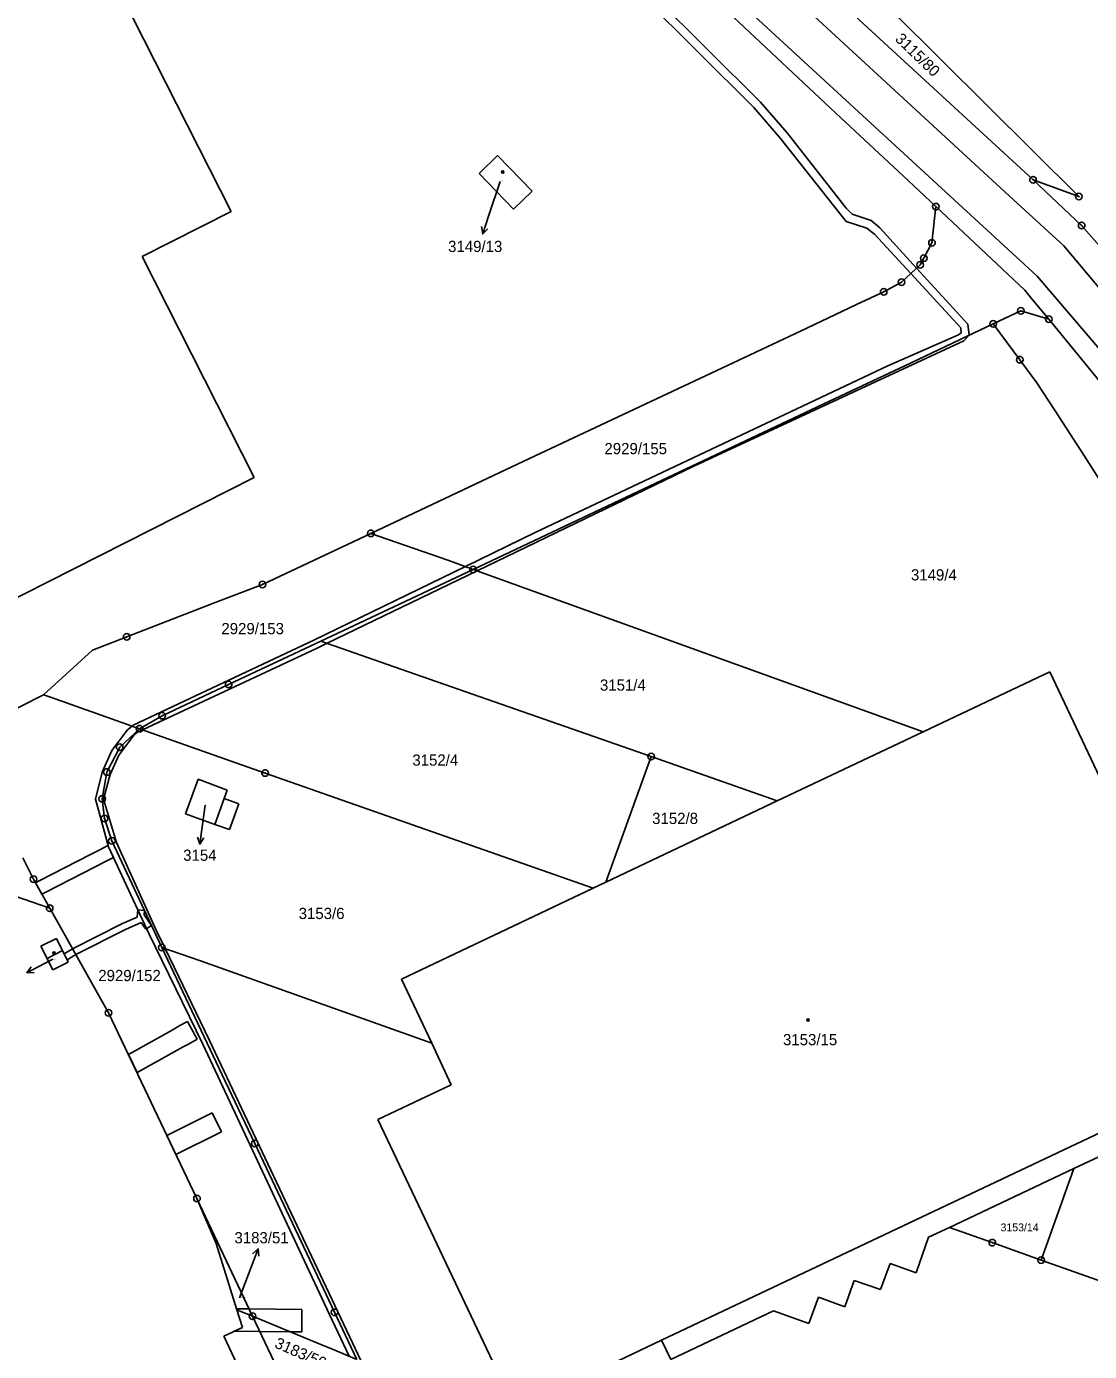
# Model space of a CAD drawing. Extents: x -593183 to -588034, y -1130415 to -1124994.
# Drawn here: x -592118.8 to -591957.7, y -1127703.4 to -1127502.5 of the extents above; entities that cross this region are included whole.
import ezdxf

# ---------------------------------------------------------------- set-up
doc = ezdxf.new("R2010")
doc.units = 0
for name, color, linetype in [('Vrstva 1', 7, 'Continuous'), ('Vrstva 16', 7, 'Continuous'), ('Vrstva 18', 7, 'Continuous'), ('Vrstva 19', 7, 'Continuous'), ('Vrstva 24', 7, 'Continuous'), ('Vrstva 25', 7, 'Continuous'), ('Vrstva 27', 7, 'Continuous'), ('Vrstva 4', 7, 'Continuous')]:
    doc.layers.add(name, color=color, linetype=linetype)

msp = doc.modelspace()

# ---------------------------------------------------------------- linework, layer by layer
at = {"layer": 'Vrstva 1'}
for p, q in [((-592087.75, -1127530.55), (-592120.07, -1127466.84)), ((-592008.89, -1127486.48), (-591966.25, -1127525.76)), ((-592025.65, -1127487.91), (-591996.15, -1127515.67)), ((-591987.23, -1127500.55), (-591959.29, -1127528.3)), ((-591996.15, -1127515.67), (-591985.94, -1127525.14)), ((-592050.18, -1127524.8), (-592047.39, -1127522.06)), ((-592047.39, -1127522.06), (-592042.15, -1127527.48)), ((-592044.99, -1127530.22), (-592050.18, -1127524.8)), ((-591985.94, -1127525.14), (-591980.96, -1127529.83)), ((-591966.25, -1127525.76), (-591958.88, -1127532.67)), ((-591966.25, -1127525.76), (-591959.29, -1127528.3)), ((-592042.15, -1127527.48), (-592044.99, -1127530.22)), ((-592101.28, -1127537.38), (-592087.75, -1127530.55)), ((-591981.56, -1127535.3), (-591980.96, -1127529.83)), ((-591980.96, -1127529.83), (-591967.5, -1127542.5)), ((-591958.88, -1127532.67), (-591939.07, -1127555.42)), ((-591982.81, -1127537.66), (-591981.56, -1127535.3)), ((-592084.3, -1127570.88), (-592101.28, -1127537.38)), ((-591983.34, -1127538.65), (-591982.81, -1127537.66)), ((-591986.19, -1127541.29), (-591983.34, -1127538.65)), ((-591988.88, -1127542.74), (-591986.19, -1127541.29)), ((-591993.02, -1127544.69), (-591988.88, -1127542.74)), ((-591967.5, -1127542.5), (-591966.47, -1127543.75)), ((-591966.47, -1127543.75), (-591963.87, -1127546.9)), ((-592000.53, -1127548.23), (-591993.02, -1127544.69)), ((-591972.28, -1127547.61), (-591968.09, -1127545.64)), ((-591968.09, -1127545.64), (-591963.87, -1127546.9)), ((-591977.31, -1127549.98), (-591972.28, -1127547.61)), ((-591972.28, -1127547.61), (-591968.26, -1127553.03)), ((-591963.87, -1127546.9), (-591955.2, -1127557.43)), ((-592013.42, -1127554.3), (-592000.53, -1127548.23)), ((-591984.84, -1127553.54), (-591977.31, -1127549.98)), ((-591997.1, -1127559.33), (-591984.84, -1127553.54)), ((-591968.26, -1127553.03), (-591965.66, -1127556.54)), ((-592024.18, -1127559.37), (-592013.42, -1127554.3)), ((-591965.66, -1127556.54), (-591962.9, -1127560.81)), ((-592044.27, -1127568.84), (-592024.18, -1127559.37)), ((-592008.01, -1127564.48), (-591997.1, -1127559.33)), ((-591962.9, -1127560.81), (-591958.47, -1127567.67)), ((-592028.86, -1127574.32), (-592008.01, -1127564.48)), ((-591958.47, -1127567.67), (-591955.78, -1127571.85)), ((-592066.61, -1127579.36), (-592044.27, -1127568.84)), ((-592135.71, -1127596.93), (-592084.3, -1127570.88)), ((-592051.09, -1127584.82), (-592028.86, -1127574.32)), ((-592083.03, -1127587.11), (-592066.61, -1127579.36)), ((-592066.61, -1127579.36), (-592056.1, -1127583.01)), ((-592056.1, -1127583.01), (-592054.24, -1127583.68)), ((-592054.24, -1127583.68), (-592051.09, -1127584.82)), ((-592074.19, -1127595.68), (-592051.09, -1127584.82)), ((-592051.09, -1127584.82), (-591982.92, -1127609.45)), ((-592090.42, -1127589.96), (-592083.03, -1127587.11)), ((-592103.6, -1127595.05), (-592090.42, -1127589.96)), ((-592108.78, -1127597.05), (-592103.6, -1127595.05)), ((-592088.15, -1127602.25), (-592074.19, -1127595.68)), ((-592074.19, -1127595.68), (-592062.04, -1127599.97)), ((-592116.2, -1127603.83), (-592108.78, -1127597.05)), ((-592062.04, -1127599.97), (-592024.12, -1127613.2)), ((-591982.92, -1127609.45), (-591963.7, -1127600.33)), ((-591963.7, -1127600.33), (-591956.12, -1127616.36)), ((-592123.65, -1127607.58), (-592116.2, -1127603.83)), ((-592116.2, -1127603.83), (-592114.98, -1127604.26)), ((-592088.15, -1127602.25), (-592098.24, -1127607)), ((-592114.98, -1127604.26), (-592105.19, -1127607.72)), ((-592105.19, -1127607.72), (-592103.49, -1127608.32)), ((-592098.24, -1127607), (-592101.64, -1127608.97)), ((-592101.64, -1127608.97), (-592104.66, -1127611.78)), ((-592103.49, -1127608.32), (-592101.64, -1127608.97)), ((-592101.64, -1127608.97), (-592082.61, -1127615.69)), ((-591982.92, -1127609.45), (-592005, -1127619.93)), ((-592104.66, -1127611.78), (-592106.61, -1127615.54)), ((-592024.12, -1127613.2), (-592030.97, -1127632.25)), ((-592005, -1127619.93), (-592024.12, -1127613.2)), ((-592106.61, -1127615.54), (-592107.31, -1127619.61)), ((-592082.61, -1127615.69), (-592032.92, -1127633.17)), ((-592094.67, -1127621.9), (-592092.78, -1127616.61)), ((-592092.78, -1127616.61), (-592088.37, -1127618.27)), ((-592107.31, -1127619.61), (-592106.98, -1127622.6)), ((-592088.37, -1127618.27), (-592088.83, -1127619.54)), ((-592088.83, -1127619.54), (-592086.59, -1127620.35)), ((-592030.97, -1127632.25), (-592005, -1127619.93)), ((-592090.23, -1127623.49), (-592094.67, -1127621.9)), ((-592086.59, -1127620.35), (-592088.01, -1127624.28)), ((-592153.65, -1127622.79), (-592115.27, -1127636.19)), ((-592106.98, -1127622.6), (-592105.86, -1127625.96)), ((-592088.01, -1127624.28), (-592090.23, -1127623.49)), ((-592105.86, -1127625.96), (-592098.26, -1127642.13)), ((-592119.34, -1127628.53), (-592117.71, -1127631.8)), ((-592117.71, -1127631.8), (-592115.27, -1127636.19)), ((-592032.92, -1127633.17), (-592030.97, -1127632.25)), ((-592061.93, -1127646.94), (-592032.92, -1127633.17)), ((-592115.27, -1127636.19), (-592106.35, -1127652.04)), ((-592116.59, -1127641.96), (-592114.25, -1127640.78)), ((-592114.79, -1127645.55), (-592116.59, -1127641.96)), ((-592114.25, -1127640.78), (-592112.45, -1127644.37)), ((-592098.26, -1127642.13), (-592088.66, -1127662.4)), ((-592098.26, -1127642.13), (-592092.43, -1127644.17)), ((-592092.43, -1127644.17), (-592057.37, -1127656.65)), ((-592112.45, -1127644.37), (-592114.79, -1127645.55)), ((-592057.37, -1127656.65), (-592061.93, -1127646.94)), ((-592106.35, -1127652.04), (-592092.95, -1127680.2)), ((-592054.42, -1127662.94), (-592057.37, -1127656.65)), ((-592088.66, -1127662.4), (-592084.19, -1127671.85)), ((-592065.54, -1127668.21), (-592054.42, -1127662.94)), ((-592045.79, -1127709.83), (-592065.54, -1127668.21)), ((-592084.19, -1127671.85), (-592076.3, -1127688.54)), ((-591960.06, -1127675.65), (-591951.39, -1127671.56)), ((-591960.06, -1127675.65), (-591978.93, -1127684.57)), ((-591960.06, -1127675.65), (-591965, -1127689.53)), ((-592092.95, -1127680.2), (-592084.52, -1127698.04)), ((-592090.06, -1127687.04), (-592092.95, -1127680.2)), ((-591982.08, -1127686.06), (-591983.94, -1127691.45)), ((-591978.93, -1127684.57), (-591982.08, -1127686.06)), ((-591978.93, -1127684.57), (-591972.42, -1127686.89)), ((-592086.92, -1127697.05), (-592090.06, -1127687.04)), ((-591972.42, -1127686.89), (-591965, -1127689.53)), ((-592076.3, -1127688.54), (-592072.09, -1127697.45)), ((-591987.92, -1127690.03), (-591989.36, -1127694)), ((-591983.94, -1127691.45), (-591987.92, -1127690.03)), ((-591965, -1127689.53), (-591944.98, -1127696.65)), ((-591993.37, -1127692.62), (-591994.78, -1127696.61)), ((-591989.36, -1127694), (-591993.37, -1127692.62)), ((-591998.77, -1127695.17), (-592000.2, -1127699.14)), ((-591994.78, -1127696.61), (-591998.77, -1127695.17)), ((-592084.52, -1127698.04), (-592086.92, -1127697.05)), ((-592086.92, -1127697.05), (-592086.07, -1127699.74)), ((-592084.52, -1127698.04), (-592075.73, -1127716.59)), ((-592084.52, -1127698.04), (-592074.17, -1127702.33)), ((-592072.09, -1127697.45), (-592068.71, -1127704.6)), ((-592005.6, -1127697.23), (-592021.16, -1127704.59)), ((-592000.2, -1127699.14), (-592005.6, -1127697.23)), ((-592088.88, -1127701.07), (-592086.07, -1127699.74)), ((-592084.51, -1127710.29), (-592088.88, -1127701.07)), ((-592074.17, -1127702.33), (-592072.07, -1127703.2)), ((-592044.59, -1127712.15), (-592022.54, -1127701.68)), ((-592021.16, -1127704.59), (-592022.54, -1127701.68)), ((-592072.07, -1127703.2), (-592068.71, -1127704.6))]:
    msp.add_line(p, q, dxfattribs=at)
at = {"layer": 'Vrstva 16'}
for p, q in [((-592046.99, -1127526), (-592048.7, -1127531.12)), ((-592091.73, -1127620.58), (-592092.12, -1127623.49)), ((-592114.78, -1127643.92), (-592116.06, -1127644.58)), ((-592086.5, -1127695.27), (-592084.75, -1127690.63))]:
    msp.add_line(p, q, dxfattribs=at)
at = {"layer": 'Vrstva 24'}
for centre, radius in [((-591966.25, -1127525.76), 0.5), ((-591966.25, -1127525.76), 0.0327), ((-591959.29, -1127528.3), 0.5), ((-591980.96, -1127529.83), 0.5), ((-591980.96, -1127529.83), 0.0327), ((-591959.29, -1127528.3), 0.0327), ((-591958.88, -1127532.67), 0.5), ((-591958.88, -1127532.67), 0.0327), ((-591981.56, -1127535.3), 0.5), ((-591981.56, -1127535.3), 0.0327), ((-591982.81, -1127537.66), 0.5), ((-591982.81, -1127537.66), 0.0327), ((-591983.34, -1127538.65), 0.5), ((-591983.34, -1127538.65), 0.0327), ((-591986.19, -1127541.29), 0.5), ((-591986.19, -1127541.29), 0.0327), ((-591988.88, -1127542.74), 0.5), ((-591988.88, -1127542.74), 0.0327), ((-591968.09, -1127545.64), 0.5), ((-591968.09, -1127545.64), 0.0327), ((-591972.28, -1127547.61), 0.5), ((-591972.28, -1127547.61), 0.0327), ((-591963.87, -1127546.9), 0.5), ((-591963.87, -1127546.9), 0.0327), ((-591968.26, -1127553.03), 0.5), ((-591968.26, -1127553.03), 0.0327), ((-592066.61, -1127579.36), 0.5), ((-592066.61, -1127579.36), 0.0327), ((-592051.09, -1127584.82), 0.5), ((-592051.09, -1127584.82), 0.0327), ((-592083.03, -1127587.11), 0.5), ((-592083.03, -1127587.11), 0.0327), ((-592103.6, -1127595.05), 0.5), ((-592103.6, -1127595.05), 0.0327), ((-592088.15, -1127602.25), 0.5), ((-592088.15, -1127602.25), 0.0327), ((-592098.24, -1127607), 0.5), ((-592098.24, -1127607), 0.0327), ((-592101.64, -1127608.97), 0.5), ((-592101.64, -1127608.97), 0.0327), ((-592104.66, -1127611.78), 0.5), ((-592104.66, -1127611.78), 0.0327), ((-592024.12, -1127613.2), 0.5), ((-592024.12, -1127613.2), 0.0327), ((-592106.61, -1127615.54), 0.5), ((-592106.61, -1127615.54), 0.0327), ((-592082.61, -1127615.69), 0.5), ((-592082.61, -1127615.69), 0.0327), ((-592107.31, -1127619.61), 0.5), ((-592107.31, -1127619.61), 0.0327), ((-592106.98, -1127622.6), 0.5), ((-592106.98, -1127622.6), 0.0327), ((-592105.86, -1127625.96), 0.5), ((-592105.86, -1127625.96), 0.0327), ((-592117.71, -1127631.8), 0.5), ((-592117.71, -1127631.8), 0.0327), ((-592115.27, -1127636.19), 0.5), ((-592115.27, -1127636.19), 0.0327), ((-592098.26, -1127642.13), 0.5), ((-592098.26, -1127642.13), 0.0327), ((-592106.35, -1127652.04), 0.5), ((-592106.35, -1127652.04), 0.0327), ((-592084.19, -1127671.85), 0.5), ((-592084.19, -1127671.85), 0.0327), ((-592092.95, -1127680.2), 0.5), ((-592092.95, -1127680.2), 0.0327), ((-591972.42, -1127686.89), 0.5), ((-591972.42, -1127686.89), 0.0327), ((-591965, -1127689.53), 0.5), ((-591965, -1127689.53), 0.0327), ((-592084.52, -1127698.04), 0.5), ((-592084.52, -1127698.04), 0.0327), ((-592072.09, -1127697.45), 0.5), ((-592072.09, -1127697.45), 0.0327)]:
    msp.add_circle(centre, radius, dxfattribs=at)
at = {"layer": 'Vrstva 25'}
for p, q in [((-592048.7, -1127531.12), (-592049.65, -1127533.97)), ((-592092.12, -1127623.49), (-592092.51, -1127626.46)), ((-592116.06, -1127644.58), (-592118.73, -1127645.96)), ((-592084.75, -1127690.63), (-592083.69, -1127687.82))]:
    msp.add_line(p, q, dxfattribs=at)
for points in [[(-592048.86, -1127533.18), (-592049.65, -1127533.97), (-592049.81, -1127532.86)], [(-592091.89, -1127625.54), (-592092.51, -1127626.46), (-592092.88, -1127625.41)], [(-592117.61, -1127645.94), (-592118.73, -1127645.96), (-592118.07, -1127645.05)], [(-592084.51, -1127688.58), (-592083.69, -1127687.82), (-592083.58, -1127688.93)]]:
    msp.add_lwpolyline(points, dxfattribs=at)
for centre, radius in [((-592046.6, -1127524.57), 0.175), ((-592046.6, -1127524.57), 0.15), ((-592114.6, -1127642.99), 0.175), ((-592114.6, -1127642.99), 0.15), ((-592000.34, -1127653.15), 0.175), ((-592000.34, -1127653.15), 0.15)]:
    msp.add_circle(centre, radius, dxfattribs=at)
at = {"layer": 'Vrstva 27'}
for p, q in [((-592028.32, -1127493.34), (-592007.53, -1127514)), ((-592008.54, -1127514.78), (-592029.5, -1127493.94)), ((-592004.53, -1127519.48), (-592008.54, -1127514.78)), ((-592007.53, -1127514), (-592003.51, -1127518.64)), ((-591994.55, -1127532.06), (-592004.53, -1127519.48)), ((-592003.51, -1127518.64), (-591994.57, -1127530.05)), ((-591994.57, -1127530.05), (-591993.68, -1127530.96)), ((-591993.68, -1127530.96), (-591990.77, -1127531.91)), ((-591991.41, -1127533.09), (-591994.55, -1127532.06)), ((-591990.28, -1127534.01), (-591991.41, -1127533.09)), ((-591990.77, -1127531.91), (-591989.47, -1127533.04)), ((-591989.47, -1127533.04), (-591983.89, -1127539.16)), ((-591984.77, -1127539.97), (-591990.28, -1127534.01)), ((-591983.89, -1127539.16), (-591984.77, -1127539.97)), ((-591984.77, -1127539.97), (-591983.89, -1127539.16)), ((-591983.89, -1127539.16), (-591976.15, -1127547.65)), ((-591977.17, -1127548.2), (-591984.77, -1127539.97)), ((-591976.15, -1127547.65), (-591975.92, -1127549.32)), ((-591988.25, -1127553.97), (-591977.54, -1127549.28)), ((-591977.54, -1127549.28), (-591977.15, -1127548.97)), ((-591975.92, -1127549.32), (-591977.31, -1127549.98)), ((-591977.31, -1127549.98), (-591975.92, -1127549.32)), ((-591977.15, -1127548.97), (-591977.17, -1127548.2)), ((-591975.92, -1127549.32), (-591976.71, -1127550.18)), ((-591976.71, -1127550.18), (-592017.67, -1127569.18)), ((-591977.31, -1127549.98), (-591984.84, -1127553.54)), ((-591984.84, -1127553.54), (-591977.31, -1127549.98)), ((-591984.84, -1127553.54), (-591997.1, -1127559.33)), ((-591997.1, -1127559.33), (-591984.84, -1127553.54)), ((-592041.68, -1127579.24), (-591988.25, -1127553.97)), ((-591997.1, -1127559.33), (-592008.01, -1127564.48)), ((-592008.01, -1127564.48), (-591997.1, -1127559.33)), ((-592008.01, -1127564.48), (-592028.86, -1127574.32)), ((-592028.86, -1127574.32), (-592008.01, -1127564.48)), ((-592017.67, -1127569.18), (-592050.49, -1127585.04)), ((-592028.86, -1127574.32), (-592051.09, -1127584.82)), ((-592051.09, -1127584.82), (-592028.86, -1127574.32)), ((-592052.28, -1127584.39), (-592041.68, -1127579.24)), ((-592075.25, -1127595.55), (-592052.28, -1127584.39)), ((-592051.09, -1127584.82), (-592074.19, -1127595.68)), ((-592074.19, -1127595.68), (-592051.09, -1127584.82)), ((-592050.49, -1127585.04), (-592073.22, -1127596.02)), ((-592102.61, -1127608.44), (-592075.25, -1127595.55)), ((-592074.19, -1127595.68), (-592088.15, -1127602.25)), ((-592088.15, -1127602.25), (-592074.19, -1127595.68)), ((-592073.22, -1127596.02), (-592074.74, -1127596.76)), ((-592074.74, -1127596.76), (-592101.19, -1127609.13)), ((-592088.15, -1127602.25), (-592098.24, -1127607)), ((-592098.24, -1127607), (-592088.15, -1127602.25)), ((-592098.24, -1127607), (-592101.64, -1127608.97)), ((-592101.64, -1127608.97), (-592098.24, -1127607)), ((-592105.85, -1127612.29), (-592103.48, -1127609.14)), ((-592102.49, -1127609.91), (-592104.78, -1127613)), ((-592101.64, -1127608.97), (-592104.66, -1127611.78)), ((-592104.66, -1127611.78), (-592101.64, -1127608.97)), ((-592103.48, -1127609.14), (-592102.77, -1127608.57)), ((-592102.77, -1127608.57), (-592102.61, -1127608.44)), ((-592101.98, -1127609.5), (-592102.49, -1127609.91)), ((-592101.19, -1127609.13), (-592101.98, -1127609.5)), ((-592104.66, -1127611.78), (-592106.61, -1127615.54)), ((-592106.61, -1127615.54), (-592104.66, -1127611.78)), ((-592107.33, -1127615.57), (-592105.85, -1127612.29)), ((-592104.78, -1127613), (-592106.1, -1127615.93)), ((-592108.32, -1127619.66), (-592107.33, -1127615.57)), ((-592106.61, -1127615.54), (-592107.31, -1127619.61)), ((-592107.31, -1127619.61), (-592106.61, -1127615.54)), ((-592106.1, -1127615.93), (-592107.1, -1127619.66)), ((-592106.38, -1127626.89), (-592108.32, -1127619.66)), ((-592107.31, -1127619.61), (-592106.98, -1127622.6)), ((-592106.98, -1127622.6), (-592107.31, -1127619.61)), ((-592107.1, -1127619.66), (-592105.17, -1127626.25)), ((-592106.98, -1127622.6), (-592105.86, -1127625.96)), ((-592105.86, -1127625.96), (-592106.98, -1127622.6)), ((-592105.86, -1127625.96), (-592098.26, -1127642.13)), ((-592098.26, -1127642.13), (-592105.86, -1127625.96)), ((-592116.75, -1127631.99), (-592109.1, -1127628.05)), ((-592109.1, -1127628.05), (-592107.78, -1127627.37)), ((-592107.78, -1127627.37), (-592106.44, -1127626.68)), ((-592106.44, -1127626.68), (-592106.38, -1127626.89)), ((-592100.23, -1127640.03), (-592106.38, -1127626.89)), ((-592106.38, -1127626.89), (-592105.62, -1127628.51)), ((-592105.17, -1127626.25), (-592099.11, -1127639.51)), ((-592108.29, -1127629.88), (-592115.83, -1127633.76)), ((-592107, -1127629.22), (-592108.29, -1127629.88)), ((-592105.62, -1127628.51), (-592107, -1127629.22)), ((-592117.42, -1127632.33), (-592116.75, -1127631.99)), ((-592116.44, -1127634.08), (-592117.42, -1127632.33)), ((-592115.83, -1127633.76), (-592116.44, -1127634.08)), ((-592104.22, -1127638.49), (-592102.01, -1127637.53)), ((-592102.01, -1127637.53), (-592101.89, -1127636.41)), ((-592101.89, -1127636.41), (-592100.89, -1127636.53)), ((-592100.89, -1127636.53), (-592100.97, -1127637.19)), ((-592100.97, -1127637.19), (-592099.83, -1127638.79)), ((-592111.81, -1127642.34), (-592104.22, -1127638.49)), ((-592103.8, -1127639.39), (-592111.32, -1127643.21)), ((-592101.39, -1127638.35), (-592103.8, -1127639.39)), ((-592100.69, -1127639.37), (-592101.39, -1127638.35)), ((-592099.83, -1127638.79), (-592100.69, -1127639.37)), ((-592092.06, -1127656.78), (-592100.23, -1127640.03)), ((-592099.11, -1127639.51), (-592097.76, -1127642.31)), ((-592098.26, -1127642.13), (-592088.66, -1127662.4)), ((-592088.66, -1127662.4), (-592098.26, -1127642.13)), ((-592115.67, -1127643.79), (-592113.33, -1127642.61)), ((-592114.79, -1127645.55), (-592115.67, -1127643.79)), ((-592113.33, -1127642.61), (-592113.08, -1127643.11)), ((-592113.08, -1127643.11), (-592111.81, -1127642.34)), ((-592111.32, -1127643.21), (-592112.63, -1127644)), ((-592112.63, -1127644), (-592112.45, -1127644.37)), ((-592111.32, -1127643.21), (-592111.81, -1127642.34)), ((-592111.81, -1127642.34), (-592111.32, -1127643.21)), ((-592097.76, -1127642.31), (-592091.03, -1127656.24)), ((-592112.45, -1127644.37), (-592114.79, -1127645.55)), ((-592096.72, -1127654.66), (-592095.53, -1127653.99)), ((-592095.53, -1127653.99), (-592094.39, -1127653.36)), ((-592094.39, -1127653.36), (-592092.9, -1127656.03)), ((-592103.35, -1127658.35), (-592096.72, -1127654.66)), ((-592092.9, -1127656.03), (-592094.24, -1127656.78)), ((-592091.03, -1127656.24), (-592068.06, -1127704.87)), ((-592102.03, -1127661.11), (-592103.35, -1127658.35)), ((-592095.03, -1127657.22), (-592102.03, -1127661.11)), ((-592094.24, -1127656.78), (-592095.03, -1127657.22)), ((-592072.89, -1127697.8), (-592092.06, -1127656.78)), ((-592088.66, -1127662.4), (-592084.19, -1127671.85)), ((-592084.19, -1127671.85), (-592088.66, -1127662.4)), ((-592097.51, -1127670.62), (-592090.65, -1127667.22)), ((-592090.65, -1127667.22), (-592089.23, -1127670.08)), ((-592089.23, -1127670.08), (-592096.13, -1127673.51)), ((-592096.13, -1127673.51), (-592097.51, -1127670.62)), ((-592084.19, -1127671.85), (-592076.3, -1127688.54)), ((-592076.3, -1127688.54), (-592084.19, -1127671.85)), ((-592076.3, -1127688.54), (-592072.09, -1127697.45)), ((-592072.09, -1127697.45), (-592076.3, -1127688.54)), ((-592086.92, -1127697.05), (-592086.96, -1127696.92)), ((-592086.96, -1127696.92), (-592085.04, -1127696.93)), ((-592086.07, -1127699.74), (-592086.92, -1127697.05)), ((-592085.04, -1127696.93), (-592077.04, -1127697)), ((-592077.04, -1127697), (-592077.06, -1127700.4)), ((-592069.9, -1127704.11), (-592072.89, -1127697.8)), ((-592072.09, -1127697.45), (-592068.71, -1127704.6)), ((-592068.71, -1127704.6), (-592072.09, -1127697.45)), ((-592087.29, -1127700.32), (-592086.07, -1127699.74)), ((-592083.43, -1127700.35), (-592087.29, -1127700.32)), ((-592078.85, -1127700.39), (-592083.43, -1127700.35)), ((-592077.06, -1127700.4), (-592078.85, -1127700.39))]:
    msp.add_line(p, q, dxfattribs=at)
at = {"layer": 'Vrstva 4'}
for p, q in [((-592030.68, -1127472.09), (-591969.86, -1127528.18)), ((-592035.6, -1127475.95), (-591965.62, -1127540.36)), ((-591969.86, -1127528.18), (-591961.59, -1127535.76)), ((-591961.59, -1127535.76), (-591943.11, -1127557.83)), ((-591965.62, -1127540.36), (-591948.18, -1127560.85)), ((-592088.83, -1127619.54), (-592090.23, -1127623.49)), ((-592022.54, -1127701.68), (-591935.27, -1127660.33))]:
    msp.add_line(p, q, dxfattribs=at)

# ---------------------------------------------------------------- texts
at = {"layer": 'Vrstva 16'}
for s, p in [('3149/13', (-592054.89, -1127536.71)), ('3154', (-592095.04, -1127629)), ('3183/51', (-592087.27, -1127686.99))]:
    msp.add_text(s, height=1.7, dxfattribs=at).set_placement(p)
msp.add_text('3183/50', height=1.7, rotation=336.2647, dxfattribs=at).set_placement((-592081.31, -1127702.73))
at = {"layer": 'Vrstva 18'}
msp.add_text('3115/80', height=1.7, rotation=315.9, dxfattribs=at).set_placement((-591987.27, -1127504.55))
for s, height, p in [('2929/155', 1.7, (-592031.2, -1127567.36)), ('3149/4', 1.7, (-591984.75, -1127586.5)), ('2929/153', 1.7, (-592089.25, -1127594.65)), ('3151/4', 1.7, (-592031.88, -1127603.21)), ('3152/4', 1.7, (-592060.31, -1127614.58)), ('3154', 0.1, (-592091.73, -1127620.58)), ('3152/8', 1.7, (-592023.97, -1127623.42)), ('3153/6', 1.7, (-592077.54, -1127637.83)), ('2929/152', 1.7, (-592107.91, -1127647.24)), ('3153/14', 1.19, (-591971.16, -1127685.17)), ('3183/51', 0.2, (-592086.5, -1127695.27))]:
    msp.add_text(s, height=height, dxfattribs=at).set_placement(p)
at = {"layer": 'Vrstva 19'}
for s, height, p in [('3149/13', 0.1, (-592046.99, -1127526)), ('3183/73', 0.1, (-592114.78, -1127643.92)), ('3153/15', 1.7, (-592004.14, -1127656.96))]:
    msp.add_text(s, height=height, dxfattribs=at).set_placement(p)

doc.saveas('drawing.dxf')
